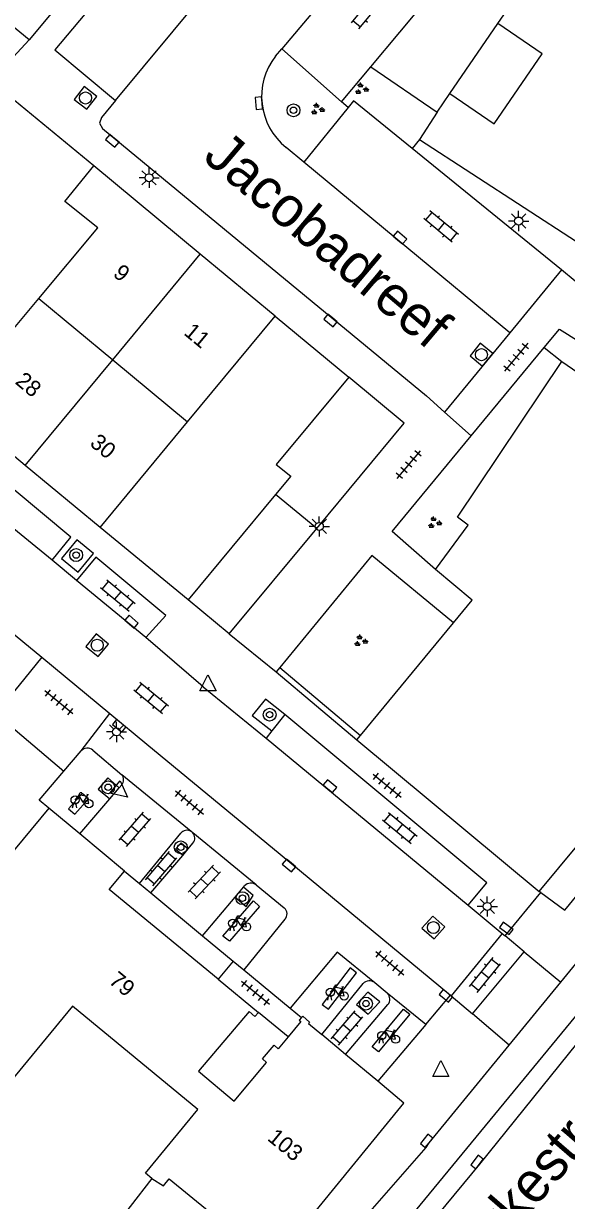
# Model space of a CAD drawing. Extents: x 132998 to 136004, y 396998 to 398512.
# Drawn here: x 133600.3 to 133634, y 398034 to 398107 of the extents above; entities that cross this region are included whole.
import ezdxf

# ---------------------------------------------------------------- set-up
doc = ezdxf.new("R2010")
doc.units = 0
for name, color, linetype in [('gg-afsc-erfafscheiding', 7, 'Continuous'), ('gg-afsc-haag', 7, 'Continuous'), ('gg-afsc-muur', 7, 'Continuous'), ('gg-anno-huisnummerreeks BGT', 7, 'Continuous'), ('gg-anno-openbare ruimte label', 7, 'Continuous'), ('gg-bbg-bijgebouw', 7, 'Continuous'), ('gg-bbg-gedigitaliseerde bebouwing', 7, 'Continuous'), ('gg-bbg-gedigitaliseerde bijgebouw', 7, 'Continuous'), ('gg-bbg-hoofdgebouw', 7, 'Continuous'), ('gg-bbg-luifel en loopbrug', 7, 'Continuous'), ('gg-bbg-onder overbouw', 7, 'Continuous'), ('gg-bbg-pand overbouw', 7, 'Continuous'), ('gg-bbg-tussenscheiding', 7, 'Continuous'), ('gg-knt-verharding', 7, 'Continuous'), ('gg-knt-verharding nz', 7, 'Continuous'), ('gt-grn-groengrens', 7, 'Continuous'), ('gt-grn-weggrens', 7, 'Continuous'), ('gt-symb-boom', 7, 'Continuous'), ('gt-symb-fietsenrek', 7, 'Continuous'), ('gt-symb-groenvak', 7, 'Continuous'), ('gt-symb-klinker verharding', 7, 'Continuous'), ('gt-symb-kolk', 7, 'Continuous'), ('gt-symb-lichtmast', 7, 'Continuous'), ('gt-symb-rioolschacht', 7, 'Continuous'), ('gt-symb-tegel verharding', 7, 'Continuous'), ('gt-symb-waterafsluiter', 7, 'Continuous')]:
    doc.layers.add(name, color=color, linetype=linetype)

# ---------------------------------------------------------------- blocks, each defined once
blk = doc.blocks.new('gt0-TEG1')
at = {"layer": 'gt-symb-tegel verharding'}
for p, q in [((-1.125, 0), (1.125, 0)), ((-0.9, -0.25), (-0.9, 0.25)), ((-0.45, -0.25), (-0.45, 0.25)), ((0, -0.25), (0, 0.25)), ((0.45, -0.25), (0.45, 0.25)), ((0.9, -0.25), (0.9, 0.25))]:
    blk.add_line(p, q, dxfattribs=at)
blk = doc.blocks.new('gt0-LMAST')
at = {"layer": 'gt-symb-lichtmast'}
for p, q in [((-0.182, 0.173), (-0.447, 0.438)), ((-0.005, 0.246), (-0.005, 0.621)), ((0.172, 0.173), (0.437, 0.438)), ((-0.255, -0.004), (-0.63, -0.004)), ((-0.182, -0.181), (-0.447, -0.446)), ((-0.005, -0.254), (-0.005, -0.629)), ((0.437, -0.446), (0.172, -0.181)), ((0.245, -0.004), (0.62, -0.004))]:
    blk.add_line(p, q, dxfattribs=at)
blk.add_circle((-0.005, -0.004), 0.25, dxfattribs=at)
blk = doc.blocks.new('gt0-GRVAK')
at = {"layer": 'gt-symb-groenvak'}
for p, q in [((-0.11, 0.189), (-0.228, 0.24)), ((-0.182, 0.153), (0.088, 0.153)), ((-0.091, 0.211), (-0.156, 0.322)), ((-0.047, 0.214), (-0.047, 0.393)), ((-0.004, 0.211), (0.061, 0.322)), ((0.015, 0.189), (0.133, 0.24)), ((0.262, -0.052), (0.197, 0.059)), ((0.305, -0.049), (0.305, 0.13)), ((0.349, -0.052), (0.414, 0.059)), ((-0.245, -0.228), (-0.363, -0.177)), ((-0.318, -0.264), (-0.047, -0.264)), ((-0.226, -0.206), (-0.291, -0.095)), ((-0.183, -0.203), (-0.183, -0.024)), ((-0.139, -0.206), (-0.074, -0.095)), ((-0.12, -0.228), (-0.002, -0.177)), ((0.243, -0.074), (0.125, -0.023)), ((0.17, -0.11), (0.441, -0.11)), ((0.368, -0.074), (0.486, -0.023))]:
    blk.add_line(p, q, dxfattribs=at)
blk = doc.blocks.new('gt0-RS')
at = {"layer": 'gt-symb-rioolschacht'}
blk.add_lwpolyline([(-0.5, -0.5), (0.5, -0.5), (0.5, 0.5), (-0.5, 0.5)], close=True, dxfattribs=at)
blk.add_circle((0, 0), 0.375, dxfattribs=at)
blk = doc.blocks.new('gt0-KOLK')
at = {"layer": 'gt-symb-kolk'}
blk.add_lwpolyline([(0, 0), (0.375, 0), (0.375, 0.4), (-0.375, 0.4), (-0.375, 0), (0, 0)], dxfattribs=at)
blk = doc.blocks.new('gt0-BOOM')
at = {"layer": 'gt-symb-boom'}
for radius in [0.4, 0.2]:
    blk.add_circle((0, 0), radius, dxfattribs=at)
blk = doc.blocks.new('gt0-KL1')
at = {"layer": 'gt-symb-klinker verharding'}
for p, q in [((-1.15, 0.3), (1.15, 0.3)), ((-1, -0.3), (-1, 0.3)), ((-0.5, 0.3), (-0.5, 0.45)), ((0, -0.3), (0, 0.3)), ((0.5, 0.3), (0.5, 0.45)), ((1, -0.3), (1, 0.3)), ((-1.15, -0.3), (1.15, -0.3)), ((-0.5, -0.45), (-0.5, -0.3)), ((0.5, -0.45), (0.5, -0.3))]:
    blk.add_line(p, q, dxfattribs=at)
blk = doc.blocks.new('gt0-WAFSL')
at = {"layer": 'gt-symb-waterafsluiter'}
for p, q in [((-0.5, -0.333), (0, 0.667)), ((0, 0.667), (0.5, -0.333)), ((0.5, -0.333), (-0.5, -0.333))]:
    blk.add_line(p, q, dxfattribs=at)
blk = doc.blocks.new('gt0-FREK')
at = {"layer": 'gt-symb-fietsenrek'}
for p, q in [((0.259, 0.762), (0.294, 0.823)), ((0.54, 0.335), (0.259, 0.762)), ((0.294, 0.823), (0.767, 0.714)), ((0.757, 0.841), (0.866, 0.816)), ((0.767, 0.714), (0.84, 0.822)), ((0.767, 0.714), (0.54, 0.335)), ((0.895, 0.252), (0.767, 0.714))]:
    blk.add_line(p, q, dxfattribs=at)
for points in [[(0.036, 0.476), (0.228, 0.708), (0.259, 0.762)], [(0.294, 0.823), (0.36, 0.937), (0.452, 0.935)], [(-0.124, 0), (-0.047, 0.312), (0.053, 0.312), (0.12, 0)], [(0.54, 0.335), (0.555, 0.305), (0.895, 0.252)]]:
    blk.add_lwpolyline(points, dxfattribs=at)
for centre in [(0.036, 0.476), (0.895, 0.252)]:
    blk.add_circle(centre, 0.252, dxfattribs=at)

msp = doc.modelspace()

# ---------------------------------------------------------------- linework, layer by layer
at = {"layer": 'gg-afsc-erfafscheiding'}
msp.add_line((133600.67, 398105.95), (133596.272, 398109.576), dxfattribs=at)
at = {"layer": 'gg-afsc-haag'}
msp.add_line((133616.204, 398067.045), (133621.206, 398062.838), dxfattribs=at)
at = {"layer": 'gg-afsc-muur'}
for p, q in [((133604.76, 398110.88), (133600.67, 398105.95)), ((133629.718, 398106.957), (133631.214, 398109.143)), ((133604.67, 398098.15), (133598.3, 398103.39)), ((133625.97, 398101.48), (133626.757, 398102.629)), ((133625.97, 398101.48), (133624.86, 398099.78)), ((133624.86, 398099.78), (133634.607, 398093.447)), ((133615.92, 398088.83), (133620.479, 398085.053)), ((133610.53, 398071.24), (133605.07, 398075.73)), ((133616.726, 398044.144), (133614.881, 398045.663))]:
    msp.add_line(p, q, dxfattribs=at)
at = {"layer": 'gg-bbg-bijgebouw'}
for p, q in [((133616.884, 398078.902), (133615.945, 398077.769)), ((133615.945, 398077.769), (133610.53, 398071.24)), ((133613.07, 398069.13), (133618.496, 398075.658)), ((133613.07, 398069.13), (133610.53, 398071.24))]:
    msp.add_line(p, q, dxfattribs=at)
msp.add_lwpolyline([(133618.496, 398075.658), (133623.929, 398082.195), (133620.479, 398085.053)], dxfattribs=at)
at = {"layer": 'gg-bbg-gedigitaliseerde bebouwing'}
msp.add_line((133601.265, 398089.92), (133604.92, 398094.3), dxfattribs=at)
for points in [[(133592.218, 398086.377), (133595.791, 398090.69), (133599.415, 398087.687), (133601.265, 398089.92)], [(133608.279, 398035.374), (133607.885, 398035.689), (133611.121, 398039.648), (133603.357, 398046.043), (133599.223, 398041.023)], [(133608.279, 398035.374), (133605.581, 398031.892), (133604.557, 398032.686), (133602.811, 398030.433), (133603.683, 398029.739)]]:
    msp.add_lwpolyline(points, dxfattribs=at)
at = {"layer": 'gg-bbg-gedigitaliseerde bijgebouw'}
msp.add_lwpolyline([(133620.479, 398085.053), (133615.994, 398079.639), (133616.884, 398078.902)], dxfattribs=at)
at = {"layer": 'gg-bbg-hoofdgebouw'}
for p, q in [((133611.28, 398092.674), (133604.67, 398098.15)), ((133615.92, 398088.83), (133611.28, 398092.674)), ((133610.495, 398082.28), (133615.92, 398088.83)), ((133633.685, 398086.008), (133635.357, 398084.887)), ((133600.433, 398079.571), (133595.345, 398083.787)), ((133605.07, 398075.73), (133610.495, 398082.28)), ((133605.07, 398075.73), (133600.433, 398079.571)), ((133621.206, 398062.838), (133626.972, 398069.807)), ((133620.976, 398062.561), (133621.206, 398062.838)), ((133620.976, 398062.561), (133632.297, 398053.167)), ((133601.893, 398058.33), (133591.788, 398046.152)), ((133603.813, 398056.731), (133601.893, 398058.33)), ((133606.582, 398054.426), (133603.813, 398056.731)), ((133612.378, 398047.724), (133614.881, 398045.663)), ((133617.518, 398045.091), (133616.726, 398044.144)), ((133616.726, 398044.144), (133616.114, 398043.411)), ((133620.285, 398043.059), (133618.807, 398044.294)), ((133622.281, 398041.392), (133620.285, 398043.059)), ((133623.9, 398040.04), (133622.281, 398041.392)), ((133615.781, 398030.1), (133623.9, 398040.04))]:
    msp.add_line(p, q, dxfattribs=at)
for points in [[(133604.92, 398094.3), (133602.89, 398095.93), (133604.67, 398098.15)], [(133625.867, 398073.122), (133627.896, 398075.86), (133627.22, 398076.36), (133633.685, 398086.008)], [(133626.972, 398069.807), (133628.135, 398071.227), (133625.867, 398073.122)], [(133632.297, 398053.167), (133639.503, 398061.833), (133639.524, 398061.865)], [(133614.881, 398045.663), (133614.671, 398045.408), (133614.3, 398045.713), (133611.161, 398042.028), (133613.384, 398040.166), (133615.394, 398042.565), (133615.141, 398042.777), (133615.853, 398043.629), (133616.114, 398043.411)], [(133617.564, 398045.34), (133617.419, 398045.179), (133617.518, 398045.091)], [(133617.564, 398045.34), (133617.638, 398045.422), (133618.046, 398045.065), (133617.979, 398044.985), (133618.807, 398044.294)]]:
    msp.add_lwpolyline(points, dxfattribs=at)
at = {"layer": 'gg-bbg-luifel en loopbrug'}
msp.add_line((133626.757, 398102.629), (133629.718, 398106.957), dxfattribs=at)
msp.add_lwpolyline([(133626.757, 398102.629), (133629.504, 398100.749), (133632.465, 398105.078), (133629.718, 398106.957)], dxfattribs=at)
at = {"layer": 'gg-bbg-onder overbouw'}
msp.add_lwpolyline([(133612.378, 398047.724), (133605.638, 398053.274), (133606.582, 398054.426)], dxfattribs=at)
at = {"layer": 'gg-bbg-pand overbouw'}
for p, q in [((133606.582, 398054.426), (133607.505, 398053.661)), ((133607.505, 398053.661), (133608.218, 398053.071)), ((133608.218, 398053.071), (133611.416, 398050.42)), ((133611.416, 398050.42), (133613.314, 398048.847)), ((133613.314, 398048.847), (133612.378, 398047.724))]:
    msp.add_line(p, q, dxfattribs=at)
at = {"layer": 'gg-bbg-tussenscheiding'}
for p, q in [((133605.855, 398086.121), (133611.28, 398092.674)), ((133601.265, 398089.92), (133605.855, 398086.121)), ((133600.433, 398079.571), (133605.855, 398086.121)), ((133605.855, 398086.121), (133610.495, 398082.28)), ((133618.496, 398075.658), (133615.945, 398077.769))]:
    msp.add_line(p, q, dxfattribs=at)
msp.add_lwpolyline([(133608.279, 398035.374), (133608.997, 398034.906), (133609.357, 398035.347), (133615.781, 398030.1)], dxfattribs=at)
at = {"layer": 'gg-knt-verharding'}
for p, q in [((133621.849, 398104.274), (133627.544, 398111.112)), ((133615.95, 398104.95), (133616.327, 398105.392)), ((133616.327, 398105.392), (133620.041, 398102.103)), ((133620.041, 398102.103), (133621.849, 398104.274)), ((133620.455, 398101.767), (133617.704, 398098.373)), ((133617.704, 398098.373), (133616.608, 398099.281)), ((133633.679, 398091.701), (133624.406, 398099.221)), ((133633.679, 398091.701), (133630.472, 398087.796)), ((133630.472, 398087.796), (133626.423, 398082.867)), ((133628.083, 398081.414), (133632.599, 398086.873)), ((133626.423, 398082.867), (133625.294, 398083.878)), ((133603.613, 398072.444), (133602.095, 398073.698)), ((133599.09, 398069.621), (133601.446, 398067.678)), ((133611.465, 398065.851), (133607.906, 398068.895)), ((133601.446, 398067.678), (133605.663, 398064.201)), ((133616.204, 398067.045), (133615.976, 398066.767)), ((133615.976, 398066.767), (133620.976, 398062.561)), ((133611.465, 398065.851), (133615.368, 398062.67)), ((133598.594, 398064.189), (133602.826, 398060.617)), ((133605.663, 398064.201), (133607.966, 398062.301)), ((133616.519, 398064.135), (133615.719, 398063.117)), ((133615.719, 398063.117), (133615.368, 398062.67)), ((133607.966, 398062.301), (133616.241, 398055.478)), ((133602.826, 398060.617), (133603.9, 398061.873)), ((133604.608, 398061.918), (133606.42, 398060.4)), ((133601.294, 398058.825), (133602.826, 398060.617)), ((133606.26, 398059.594), (133606.41, 398059.77)), ((133610.709, 398056.884), (133606.42, 398060.4)), ((133605.664, 398058.897), (133606.26, 398059.594)), ((133601.893, 398058.33), (133601.294, 398058.825)), ((133603.813, 398056.731), (133605.664, 398058.897)), ((133610.812, 398056.8), (133610.709, 398056.884)), ((133607.505, 398053.661), (133610.07, 398056.766)), ((133610.527, 398055.801), (133610.828, 398056.157)), ((133614.754, 398053.568), (133610.812, 398056.8)), ((133608.218, 398053.071), (133610.189, 398055.401)), ((133610.189, 398055.401), (133610.527, 398055.801)), ((133616.241, 398055.478), (133621.274, 398051.303)), ((133613.434, 398052.805), (133613.956, 398053.421)), ((133613.956, 398053.421), (133614.026, 398053.504)), ((133614.754, 398053.568), (133616.487, 398052.143)), ((133611.416, 398050.42), (133613.434, 398052.805)), ((133630.171, 398050.406), (133632.395, 398053.096)), ((133632.395, 398053.096), (133632.297, 398053.167)), ((133627.879, 398052.307), (133629.995, 398050.552)), ((133616.53, 398051.436), (133613.976, 398048.301)), ((133621.274, 398051.303), (133626.792, 398046.723)), ((133629.995, 398050.552), (133626.835, 398046.687)), ((133629.995, 398050.552), (133630.171, 398050.406)), ((133631.356, 398049.42), (133630.171, 398050.406)), ((133613.314, 398048.847), (133613.976, 398048.301)), ((133619.767, 398049.405), (133616.861, 398045.92)), ((133622.091, 398047.508), (133619.767, 398049.405)), ((133628.154, 398045.572), (133631.356, 398049.42)), ((133613.976, 398048.301), (133616.861, 398045.92)), ((133618.807, 398044.294), (133621.37, 398047.448)), ((133622.876, 398046.847), (133622.091, 398047.508)), ((133630.437, 398043.642), (133633.624, 398047.533)), ((133625.263, 398044.912), (133622.876, 398046.847)), ((133625.263, 398044.912), (133626.792, 398046.723)), ((133626.792, 398046.723), (133626.835, 398046.687)), ((133626.835, 398046.687), (133628.154, 398045.572)), ((133616.861, 398045.92), (133617.564, 398045.34)), ((133620.285, 398043.059), (133622.908, 398046.145)), ((133625.263, 398044.912), (133622.281, 398041.392))]:
    msp.add_line(p, q, dxfattribs=at)
for points in [[(133616.024, 398114.221), (133612.325, 398117.323), (133602.268, 398105.327), (133606.019, 398102.185)], [(133606.019, 398102.185), (133605.159, 398101.15), (133605.036, 398100.787), (133605.22, 398100.45), (133625.294, 398083.878)], [(133624.406, 398099.221), (133620.777, 398102.164), (133620.455, 398101.767)], [(133653.089, 398077.662), (133650.027, 398079.747), (133636.287, 398088.908), (133635.046, 398089.807), (133635.376, 398090.3), (133633.679, 398091.701)], [(133632.599, 398086.873), (133633.546, 398088.017), (133634.762, 398087.262), (133636.275, 398086.256)], [(133602.095, 398073.698), (133603.254, 398075.123), (133594.332, 398082.564)], [(133625.867, 398073.122), (133623.177, 398075.484), (133628.083, 398081.414)], [(133602.678, 398073.807), (133603.708, 398072.953), (133604.66, 398074.115), (133603.63, 398074.969), (133602.678, 398073.807)], [(133607.906, 398068.895), (133609.154, 398070.273), (133604.796, 398073.889), (133603.613, 398072.444)], [(133626.972, 398069.807), (133621.917, 398073.994), (133616.204, 398067.045)], [(133616.519, 398064.135), (133615.321, 398065.091), (133614.506, 398064.07), (133615.719, 398063.117)], [(133627.879, 398052.307), (133629.043, 398053.694), (133616.519, 398064.135)], [(133633.624, 398047.533), (133645.593, 398062.144), (133646.4, 398063.223)], [(133612.108, 398018.686), (133614.967, 398021.655), (133647.115, 398060.666), (133647.97, 398061.874)], [(133648.853, 398061.116), (133648.517, 398060.693), (133645.78, 398057.432), (133638.471, 398048.515), (133628.591, 398036.265), (133618.744, 398024.368), (133616.672, 398021.765)], [(133632.395, 398053.096), (133633.878, 398052.011), (133641.136, 398060.835)], [(133606.26, 398059.594), (133605.556, 398060.196), (133604.953, 398059.504), (133605.664, 398058.897)], [(133610.189, 398055.401), (133609.746, 398055.776), (133610.094, 398056.167), (133610.527, 398055.801)], [(133613.434, 398052.805), (133614.115, 398052.229), (133614.564, 398052.906), (133613.956, 398053.421)], [(133620.967, 398046.155), (133621.697, 398045.546), (133622.402, 398046.317), (133621.672, 398046.926), (133620.967, 398046.155)], [(133604.447, 398013.988), (133609.282, 398019.837), (133610.678, 398021.438), (133612.132, 398022.985), (133613.61, 398024.357), (133615.029, 398025.789), (133617.574, 398028.545), (133620.075, 398031.341), (133625.288, 398037.292), (133625.469, 398037.577), (133630.437, 398043.642)]]:
    msp.add_lwpolyline(points, dxfattribs=at)
for centre, radius, start, end in [((133619.131, 398102.447), 4.048, 141.79712, 231.44426), ((133604.275, 398061.564), 0.486, 46.74793, 140.52564), ((133606.032, 398060.091), 0.496, 319.62067, 38.56057), ((133610.455, 398056.468), 0.487, 58.66582, 142.25934), ((133610.453, 398056.469), 0.488, 320.1728, 42.67803), ((133614.424, 398053.148), 0.534, 51.84802, 138.20013), ((133616.159, 398051.768), 0.498, 318.19102, 48.76991), ((133621.763, 398047.088), 0.533, 52.03911, 137.47502), ((133622.511, 398046.479), 0.519, 319.97037, 45.24956)]:
    msp.add_arc(centre, radius, start, end, dxfattribs=at)
at = {"layer": 'gg-knt-verharding nz'}
for p, q in [((133624.101, 398114.596), (133616.327, 398105.392)), ((133606.019, 398102.185), (133616.024, 398114.221)), ((133630.472, 398087.796), (133617.704, 398098.373)), ((133602.095, 398073.698), (133593.09, 398081.066)), ((133607.906, 398068.895), (133603.613, 398072.444)), ((133615.368, 398062.67), (133627.879, 398052.307))]:
    msp.add_line(p, q, dxfattribs=at)
for points in [[(133603.956, 398059.229), (133603.118, 398058.277), (133603.502, 398057.944), (133604.341, 398058.897), (133603.956, 398059.229)], [(133614.573, 398052.573), (133614.945, 398052.238), (133613.082, 398050.071), (133612.683, 398050.391), (133614.573, 398052.573)], [(133620.956, 398048.126), (133620.566, 398048.425), (133618.833, 398046.163), (133619.224, 398045.864), (133620.956, 398048.126)], [(133623.877, 398045.868), (133624.266, 398045.552), (133622.328, 398043.215), (133621.939, 398043.531), (133623.877, 398045.868)]]:
    msp.add_lwpolyline(points, dxfattribs=at)
at = {"layer": 'gt-grn-groengrens'}
for p, q in [((133621.849, 398104.274), (133625.97, 398101.48)), ((133620.455, 398101.767), (133620.041, 398102.103)), ((133624.86, 398099.78), (133624.406, 398099.221)), ((133632.599, 398086.873), (133633.685, 398086.008))]:
    msp.add_line(p, q, dxfattribs=at)
at = {"layer": 'gt-grn-weggrens'}
for p, q in [((133598.3, 398103.39), (133600.67, 398105.95)), ((133628.083, 398081.414), (133626.423, 398082.867)), ((133613.07, 398069.13), (133615.976, 398066.767)), ((133601.446, 398067.678), (133598.594, 398064.189)), ((133603.9, 398061.873), (133605.663, 398064.201)), ((133631.356, 398049.42), (133633.624, 398047.533)), ((133630.437, 398043.642), (133628.154, 398045.572))]:
    msp.add_line(p, q, dxfattribs=at)

# ---------------------------------------------------------------- block references
at = {"layer": 'gt-symb-boom'}
for p in [(133617.06, 398101.586), (133603.583, 398074.015), (133615.579, 398064.121), (133605.567, 398059.619), (133610.067, 398055.898), (133613.89, 398052.745), (133621.553, 398046.211)]:
    msp.add_blockref('gt0-BOOM', p, dxfattribs=at)
at = {"layer": 'gt-symb-fietsenrek'}
for p in [(133603.481, 398058.353), (133613.25, 398050.715), (133619.303, 398046.433), (133622.493, 398043.75)]:
    msp.add_blockref('gt0-FREK', p, dxfattribs=at)
at = {"layer": 'gt-symb-groenvak'}
for p in [(133621.262, 398102.909), (133618.534, 398101.652), (133625.795, 398076.018), (133621.211, 398068.692)]:
    msp.add_blockref('gt0-GRVAK', p, dxfattribs=at)
at = {"layer": 'gt-symb-klinker verharding'}
for p, rotation in [((133621.611, 398107.707), 50.275137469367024), ((133626.209, 398094.384), 140.27513746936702), ((133606.173, 398071.509), -39.64417495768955), ((133608.235, 398065.164), -39.64417495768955), ((133607.224, 398057.007), 49.01346679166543), ((133623.65, 398057.102), -39.644174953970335), ((133608.86, 398054.572), 49.622370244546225), ((133611.533, 398053.748), 47.06710321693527), ((133628.938, 398047.978), 50.72268851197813), ((133620.374, 398044.701), 49.62237024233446)]:
    msp.add_blockref('gt0-KL1', p, dxfattribs=dict(at, rotation=rotation))
at = {"layer": 'gt-symb-kolk'}
for p, rotation in [((133615.106, 398102.05), 95.33444003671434), ((133605.953, 398099.847), 140.0697455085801), ((133623.537, 398093.538), -39.56350868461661), ((133619.48, 398088.717), 140.51713597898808), ((133606.888, 398069.736), -40.4583817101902), ((133606.378, 398063.587), 140.80331119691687), ((133619.193, 398059.533), -39.35795691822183), ((133616.904, 398054.931), 140.5613752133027), ((133630.128, 398050.711), -36.66359246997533), ((133626.378, 398046.544), -39.72486253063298), ((133625.469, 398037.577), 50.72268850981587), ((133628.59, 398036.265), 51.08960261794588)]:
    msp.add_blockref('gt0-KOLK', p, dxfattribs=dict(at, rotation=rotation))
at = {"layer": 'gt-symb-lichtmast'}
for p in [(133608.111, 398097.405), (133631.022, 398094.725), (133618.663, 398075.794), (133606.094, 398063.055), (133629.076, 398052.237)]:
    msp.add_blockref('gt0-LMAST', p, dxfattribs=at)
at = {"layer": 'gt-symb-rioolschacht'}
for p, rotation in [((133604.163, 398102.351), 142.06473674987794), ((133628.709, 398086.438), 50.59775871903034), ((133604.892, 398068.424), -129.56350868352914), ((133625.731, 398050.922), -41.676357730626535)]:
    msp.add_blockref('gt0-RS', p, dxfattribs=dict(at, rotation=rotation))
at = {"layer": 'gt-symb-tegel verharding'}
for p, rotation in [((133630.864, 398086.28), -129.56350868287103), ((133624.204, 398079.621), 49.989042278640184), ((133602.512, 398064.886), 140.51713598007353), ((133622.864, 398059.723), -39.68826703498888), ((133610.603, 398058.676), -39.48286402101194), ((133623.027, 398048.715), -39.72486253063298), ((133614.702, 398046.886), -39.51931477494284)]:
    msp.add_blockref('gt0-TEG1', p, dxfattribs=dict(at, rotation=rotation))
at = {"layer": 'gt-symb-waterafsluiter'}
for p in [(133611.757, 398065.923), (133626.19, 398042.015)]:
    msp.add_blockref('gt0-WAFSL', p, dxfattribs=at)
at = {"layer": 'gt-symb-waterafsluiter', "rotation": -129.27731148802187}
msp.add_blockref('gt0-WAFSL', (133606.253, 398059.426), dxfattribs=at)

# ---------------------------------------------------------------- texts
at = {"layer": 'gg-anno-huisnummerreeks BGT'}
for s, rotation, p in [('9', 320.4, (133605.811, 398091.362)), ('11', 320.4, (133610.202, 398087.722)), ('28', 320.4, (133599.746, 398084.684)), ('30', 320.4, (133604.371, 398080.853)), ('79', 320.5, (133605.547, 398047.519)), ('103', 320.7, (133615.385, 398037.782))]:
    msp.add_text(s, height=1, rotation=rotation, dxfattribs=at).set_placement(p)
at = {"layer": 'gg-anno-openbare ruimte label'}
for s, rotation, p in [('Jacobadreef', 319.8, (133611.365, 398098.559)), ('Goirkestraat', 49.2, (133626.814, 398027.505))]:
    msp.add_text(s, height=2.5, rotation=rotation, dxfattribs=at).set_placement(p)

doc.saveas('drawing.dxf')
